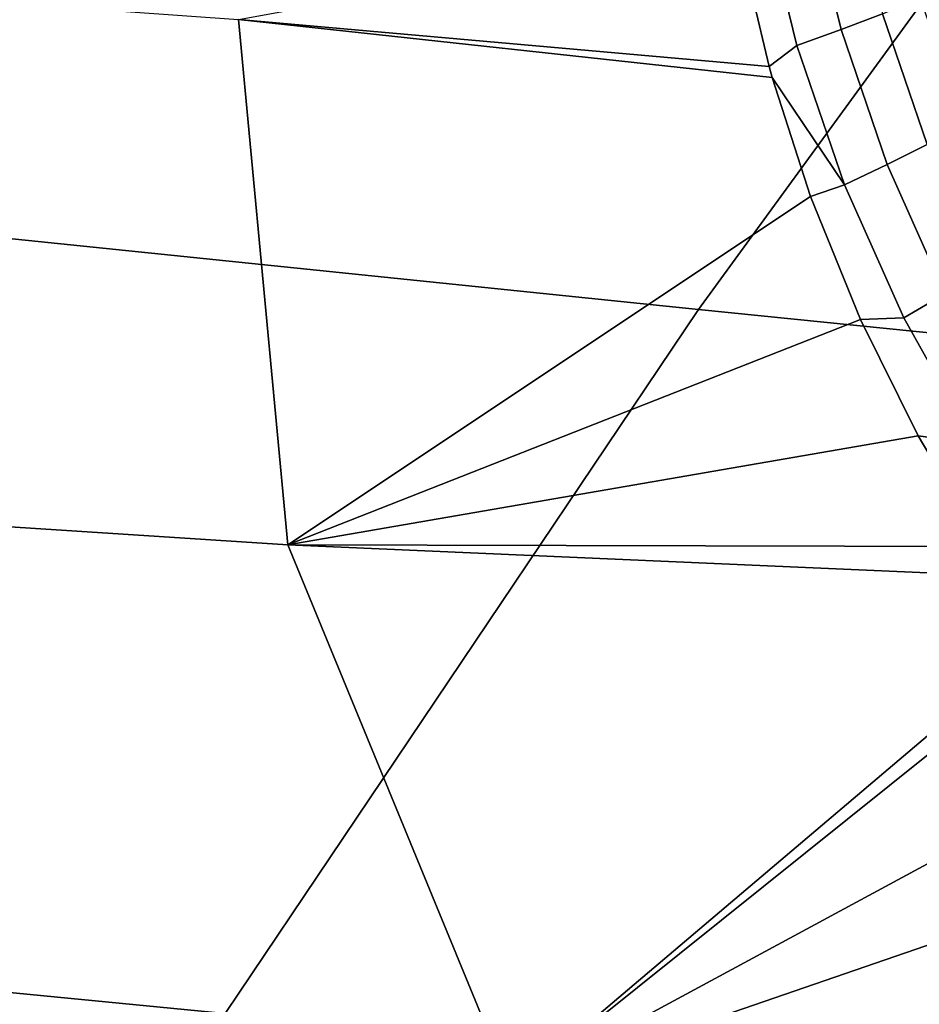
# Model space of a CAD drawing. Header units: metres. Extents: x -240 to 45, y -77 to 27.
# Tile 277 of 656: x -215.1 to -214.377, y 11.528 to 12.318. Entities that reach past the tile are written whole.
import ezdxf

# ---------------------------------------------------------------- set-up
doc = ezdxf.new("R2010")
doc.units = ezdxf.units.M
doc.layers.add('solid_102011X2', color=7, linetype='CONTINUOUS')

msp = doc.modelspace()

# ---------------------------------------------------------------- linework, layer by layer
at = {"layer": 'solid_102011X2'}
for points in [[(-214.156189, 12.632384, 305.343597), (-215.572876, 12.785777, 303.705658), (-215.977859, 12.23201, 303.999176), (-214.554504, 12.085532, 305.636169)], [(-212.733994, 12.481375, 306.971497), (-214.156189, 12.632384, 305.343597), (-214.554504, 12.085532, 305.636169), (-213.125931, 11.941332, 307.262726)], [(-214.433395, 12.432181, 271.923615), (-214.406693, 12.323298, 271.907928), (-214.440002, 12.310525, 271.926758), (-214.46756, 12.42293, 271.942932)], [(-214.46756, 12.42293, 271.942932), (-214.440002, 12.310525, 271.926758), (-214.475662, 12.297861, 271.940704), (-214.504105, 12.413812, 271.957397)], [(-214.504105, 12.413812, 271.957397), (-214.475662, 12.297861, 271.940704), (-214.49791, 12.280964, 271.94574), (-214.524139, 12.391437, 271.961639)], [(-214.524139, 12.391437, 271.961639), (-214.49791, 12.280964, 271.94574), (-214.924271, 12.31864, 272.053101)], [(-215.354813, 12.349429, 272.162323), (-214.924271, 12.31864, 272.053101), (-214.884583, 11.896687, 271.989655), (-215.497086, 11.936216, 272.144592)], [(-214.376343, 12.335953, 271.884552), (-214.341537, 12.234096, 271.865662), (-214.370728, 12.218162, 271.888489), (-214.406693, 12.323298, 271.907928)], [(-214.406693, 12.323298, 271.907928), (-214.370728, 12.218162, 271.888489), (-214.402863, 12.202011, 271.906738), (-214.440002, 12.310525, 271.926758)], [(-214.464523, 12.176563, 271.927094), (-214.884583, 11.896687, 271.989655), (-214.924271, 12.31864, 272.053101), (-214.495346, 12.271899, 271.944275)], [(-214.49791, 12.280964, 271.94574), (-214.495346, 12.271899, 271.944275), (-214.924271, 12.31864, 272.053101)], [(-214.440002, 12.310525, 271.926758), (-214.402863, 12.202011, 271.906738), (-214.437363, 12.185936, 271.920105), (-214.475662, 12.297861, 271.940704)], [(-214.475662, 12.297861, 271.940704), (-214.437363, 12.185936, 271.920105), (-214.495346, 12.271899, 271.944275), (-214.49791, 12.280964, 271.94574)], [(-214.437363, 12.185936, 271.920105), (-214.464523, 12.176563, 271.927094), (-214.495346, 12.271899, 271.944275)], [(-214.554504, 12.085532, 305.636169), (-215.977859, 12.23201, 303.999176), (-216.364563, 11.659483, 304.279449), (-214.934845, 11.520108, 305.915527)], [(-214.370728, 12.218162, 271.888489), (-214.325974, 12.117692, 271.865723), (-214.356644, 12.098344, 271.883362), (-214.402863, 12.202011, 271.906738)], [(-214.402863, 12.202011, 271.906738), (-214.356644, 12.098344, 271.883362), (-214.389679, 12.079022, 271.896118), (-214.437363, 12.185936, 271.920105)], [(-214.389679, 12.079022, 271.896118), (-214.424438, 12.077728, 271.906036), (-214.464523, 12.176563, 271.927094), (-214.437363, 12.185936, 271.920105)], [(-214.464523, 12.176563, 271.927094), (-214.424438, 12.077728, 271.906036), (-214.884583, 11.896687, 271.989655)], [(-214.356644, 12.098344, 271.883362), (-214.301895, 12.000312, 271.857208), (-214.333206, 11.977935, 271.869293), (-214.389679, 12.079022, 271.896118)], [(-213.125931, 11.941332, 307.262726), (-214.554504, 12.085532, 305.636169), (-214.934845, 11.520108, 305.915527), (-213.500229, 11.382901, 307.540863)], [(-214.424438, 12.077728, 271.906036), (-214.37796, 11.984089, 271.882935), (-214.884583, 11.896687, 271.989655)], [(-214.333206, 11.977935, 271.869293), (-214.37796, 11.984089, 271.882935), (-214.424438, 12.077728, 271.906036), (-214.389679, 12.079022, 271.896118)], [(-214.37796, 11.984089, 271.882935), (-214.32518, 11.895365, 271.857971), (-214.884583, 11.896687, 271.989655)], [(-214.333206, 11.977935, 271.869293), (-214.32518, 11.895365, 271.857971), (-214.37796, 11.984089, 271.882935)], [(-215.497086, 11.936216, 272.144592), (-214.884583, 11.896687, 271.989655), (-214.704819, 11.45992, 271.864594), (-215.289154, 11.506848, 272.011688)], [(-214.309402, 11.87158, 271.850739), (-214.275375, 11.823762, 271.83551), (-214.704819, 11.45992, 271.864594), (-214.884583, 11.896687, 271.989655)], [(-214.32518, 11.895365, 271.857971), (-214.309402, 11.87158, 271.850739), (-214.884583, 11.896687, 271.989655)], [(-214.275375, 11.823762, 271.83551), (-214.266083, 11.811437, 271.831421), (-214.704819, 11.45992, 271.864594)], [(-214.243439, 11.788757, 271.822571), (-214.200562, 11.732338, 271.803467), (-214.704819, 11.45992, 271.864594), (-214.266083, 11.811437, 271.831421)], [(-214.1716, 11.712209, 271.793365), (-214.128464, 11.658206, 271.774323), (-214.704819, 11.45992, 271.864594), (-214.200562, 11.732338, 271.803467)], [(-214.934845, 11.520108, 305.915527), (-216.364563, 11.659483, 304.279449), (-216.732422, 11.069087, 304.546082), (-215.296677, 10.936994, 306.181244)], [(-214.049423, 11.589252, 271.744141), (-214.123627, 11.381679, 271.718323), (-214.704819, 11.45992, 271.864594), (-214.128464, 11.658206, 271.774323)]]:
    msp.add_3dface(points, dxfattribs=at)

doc.saveas('drawing.dxf')
